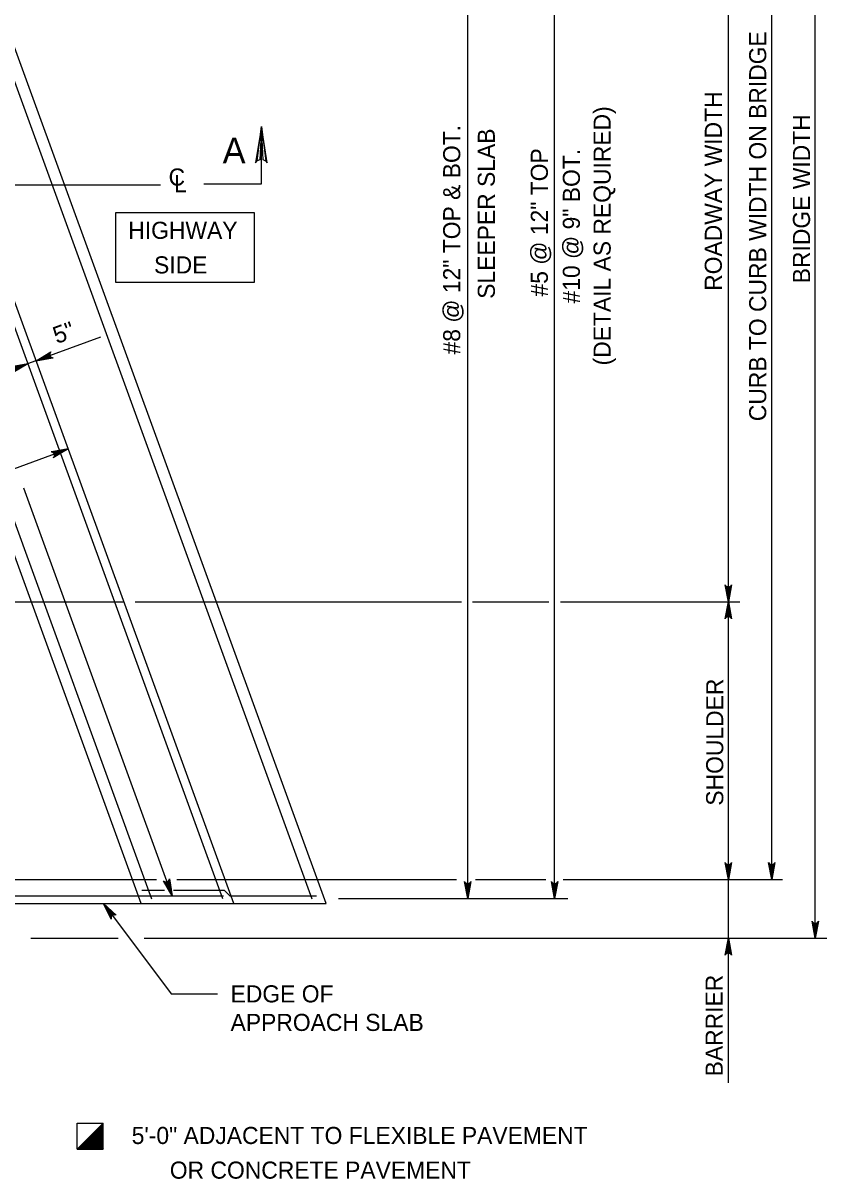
# Model space of a CAD drawing. Extents: x 636530 to 644067, y 294168 to 299122.
# Drawn here: x 640145.1 to 640286.1, y 297962.8 to 298165.6 of the extents above; entities that cross this region are included whole.
import ezdxf

# ---------------------------------------------------------------- set-up
doc = ezdxf.new("R2010")
doc.units = 0
doc.layers.add('1', color=7, linetype='Continuous')

msp = doc.modelspace()

# ---------------------------------------------------------------- linework, layer by layer
at = {"layer": '1'}
for p, q in [((640198.29, 298011.08), (640104.92, 298267.6)), ((640284.09, 298004.99), (640284.09, 298269.4)), ((640180.15, 298011.91), (640087.34, 298266.89)), ((640195.85, 298011.84), (640103.13, 298266.58)), ((640223.13, 298011.95), (640223.13, 298266.08)), ((640238.37, 298011.95), (640238.37, 298266.08)), ((640182.07, 298011.08), (640090.18, 298263.54)), ((640276.47, 298015.28), (640276.47, 298259.12)), ((640268.85, 298064.04), (640268.85, 298210.35)), ((639943.65, 298137.2), (640169.25, 298137.2)), ((640165.85, 298011.08), (640124.98, 298123.36)), ((640167.73, 298011.86), (640127.16, 298123.32)), ((640158.69, 298110.44), (640002.88, 298053.73)), ((640120.8, 298079.11), (640153.04, 298090.85)), ((640171.29, 298012.45), (640145.25, 298083.98)), ((640010.93, 298064.04), (640162.79, 298064.04)), ((640164.8, 298064.04), (640222.06, 298064.04)), ((640223.95, 298064.04), (640237.36, 298064.04)), ((640239.39, 298064.04), (640270.89, 298064.04)), ((640268.85, 297979.61), (640268.85, 298064.04)), ((640084.83, 298015.28), (640168.51, 298015.28)), ((640172.09, 298015.28), (640221.14, 298015.28)), ((640224.52, 298015.28), (640236.85, 298015.28)), ((640239.87, 298015.28), (640278.34, 298015.28)), ((640030.8, 298012.45), (640180.3, 298012.45)), ((640165.96, 298013.46), (640169.96, 298013.46)), ((640171.5, 298013.46), (640180.38, 298013.46)), ((640180.38, 298013.46), (640181.4, 298012.45)), ((640181.4, 298012.45), (640196.6, 298012.45)), ((640141.92, 298011.08), (640182.07, 298011.08)), ((640159.22, 298011.08), (640171.12, 297995.27)), ((640182.07, 298011.08), (640198.29, 298011.08)), ((640200.45, 298011.95), (640240.7, 298011.95)), ((640146.49, 298004.99), (640161.78, 298004.99)), ((640166.36, 298004.99), (640286.14, 298004.99)), ((640171.12, 297995.27), (640179.21, 297995.27)), ((640154.63, 297972.54), (640159.2, 297972.54)), ((640154.63, 297967.96), (640154.63, 297972.54)), ((640159.2, 297972.54), (640154.63, 297967.96)), ((640159.2, 297972.47), (640154.69, 297967.96)), ((640159.2, 297972.41), (640154.76, 297967.96)), ((640159.2, 297972.34), (640154.82, 297967.96)), ((640159.2, 297972.28), (640154.89, 297967.96)), ((640159.2, 297972.21), (640154.95, 297967.96)), ((640159.2, 297972.15), (640155.02, 297967.96)), ((640159.2, 297972.08), (640155.08, 297967.96)), ((640159.2, 297972.02), (640155.15, 297967.96)), ((640159.2, 297971.96), (640155.21, 297967.96)), ((640159.2, 297971.89), (640155.28, 297967.96)), ((640159.2, 297971.83), (640155.34, 297967.96)), ((640159.2, 297971.76), (640155.41, 297967.96)), ((640159.2, 297971.7), (640155.47, 297967.96)), ((640159.2, 297971.63), (640155.53, 297967.96)), ((640159.2, 297971.57), (640155.6, 297967.96)), ((640159.2, 297971.5), (640155.66, 297967.96)), ((640159.2, 297971.44), (640155.73, 297967.96)), ((640159.2, 297967.96), (640159.2, 297972.54)), ((640159.2, 297971.37), (640155.79, 297967.96)), ((640159.2, 297971.31), (640155.86, 297967.96)), ((640159.2, 297971.24), (640155.92, 297967.96)), ((640159.2, 297971.18), (640155.99, 297967.96)), ((640159.2, 297971.11), (640156.05, 297967.96)), ((640159.2, 297971.05), (640156.12, 297967.96)), ((640159.2, 297970.99), (640156.18, 297967.96)), ((640159.2, 297970.92), (640156.25, 297967.96)), ((640159.2, 297970.86), (640156.31, 297967.96)), ((640159.2, 297970.79), (640156.38, 297967.96)), ((640159.2, 297970.73), (640156.44, 297967.96)), ((640159.2, 297970.66), (640156.5, 297967.96)), ((640159.2, 297970.6), (640156.57, 297967.96)), ((640159.2, 297970.53), (640156.63, 297967.96)), ((640159.2, 297970.47), (640156.7, 297967.96)), ((640159.2, 297970.4), (640156.76, 297967.96)), ((640159.2, 297970.34), (640156.83, 297967.96)), ((640159.2, 297970.27), (640156.89, 297967.96)), ((640159.2, 297970.21), (640156.96, 297967.96)), ((640159.2, 297970.14), (640157.02, 297967.96)), ((640159.2, 297970.08), (640157.09, 297967.96)), ((640159.2, 297970.02), (640157.15, 297967.96)), ((640159.2, 297969.95), (640157.22, 297967.96)), ((640159.2, 297969.89), (640157.28, 297967.96)), ((640159.2, 297969.82), (640157.35, 297967.96)), ((640159.2, 297969.76), (640157.41, 297967.96)), ((640159.2, 297969.69), (640157.47, 297967.96)), ((640159.2, 297969.63), (640157.54, 297967.96)), ((640159.2, 297969.56), (640157.6, 297967.96)), ((640159.2, 297969.5), (640157.67, 297967.96)), ((640159.2, 297969.43), (640157.73, 297967.96)), ((640154.63, 297967.96), (640159.2, 297967.96)), ((640159.2, 297969.37), (640157.8, 297967.96)), ((640159.2, 297969.3), (640157.86, 297967.96)), ((640159.2, 297969.24), (640157.93, 297967.96)), ((640159.2, 297969.17), (640157.99, 297967.96)), ((640159.2, 297969.11), (640158.06, 297967.96)), ((640159.2, 297969.05), (640158.12, 297967.96)), ((640159.2, 297968.98), (640158.19, 297967.96)), ((640159.2, 297968.92), (640158.25, 297967.96)), ((640159.2, 297968.85), (640158.32, 297967.96)), ((640159.2, 297968.79), (640158.38, 297967.96)), ((640159.2, 297968.72), (640158.44, 297967.96)), ((640159.2, 297968.66), (640158.51, 297967.96)), ((640159.2, 297968.59), (640158.57, 297967.96)), ((640159.2, 297968.53), (640158.64, 297967.96)), ((640159.2, 297968.46), (640158.7, 297967.96)), ((640159.2, 297968.4), (640158.77, 297967.96)), ((640159.2, 297968.33), (640158.83, 297967.96)), ((640159.2, 297968.27), (640158.9, 297967.96)), ((640159.2, 297968.2), (640158.96, 297967.96)), ((640159.2, 297968.14), (640159.03, 297967.96)), ((640159.2, 297968.08), (640159.09, 297967.96)), ((640159.2, 297968.01), (640159.16, 297967.96))]:
    msp.add_line(p, q, dxfattribs=at)
for points in [[(640176.86, 298137.38), (640186.94, 298137.38), (640186.94, 298147.46)], [(640187.7, 298141.36), (640187.26, 298141.59), (640186.94, 298147.46), (640187.7, 298141.36), (640187.97, 298141.05), (640186.94, 298147.46), (640186.65, 298141.59), (640186.21, 298141.38), (640186.94, 298147.46), (640185.92, 298141.05), (640186.21, 298141.38)], [(640147.4, 298106.33), (640150.01, 298107.87), (640149.93, 298107.76), (640149.85, 298107.65), (640149.83, 298107.53), (640149.81, 298107.42), (640149.83, 298107.32), (640149.84, 298107.22), (640149.89, 298107.13), (640149.94, 298107.04), (640150.03, 298106.97), (640150.12, 298106.89), (640150.26, 298106.86), (640150.39, 298106.82), (640147.4, 298106.33), (640150.26, 298106.86), (640150.12, 298106.89), (640147.4, 298106.33), (640150.03, 298106.97), (640149.94, 298107.04), (640147.4, 298106.33), (640149.89, 298107.13), (640149.84, 298107.22), (640147.4, 298106.33), (640149.83, 298107.32), (640149.81, 298107.42), (640147.4, 298106.33), (640149.83, 298107.53), (640149.85, 298107.65), (640147.4, 298106.33), (640149.93, 298107.76)], [(640142.97, 298105.31), (640145.97, 298105.81), (640143.11, 298105.28)], [(640143.25, 298105.24), (640145.97, 298105.81), (640143.34, 298105.17)], [(640145.97, 298105.81), (640143.36, 298104.26)], [(640143.42, 298105.09), (640145.97, 298105.81), (640143.48, 298105.01)], [(640143.52, 298104.49), (640145.97, 298105.81), (640143.44, 298104.38)], [(640143.53, 298104.92), (640145.97, 298105.81), (640143.54, 298104.82)], [(640143.56, 298104.72), (640145.97, 298105.81), (640143.54, 298104.6)], [(640153.04, 298090.85), (640150.42, 298089.3), (640150.5, 298089.42), (640150.59, 298089.53), (640150.61, 298089.64), (640150.63, 298089.76), (640150.61, 298089.86), (640150.59, 298089.96), (640150.54, 298090.05), (640150.49, 298090.13), (640150.4, 298090.21), (640150.31, 298090.28), (640150.18, 298090.32), (640150.04, 298090.35), (640153.04, 298090.85), (640150.18, 298090.32), (640150.31, 298090.28), (640153.04, 298090.85), (640150.4, 298090.21), (640150.49, 298090.13), (640153.04, 298090.85), (640150.54, 298090.05), (640150.59, 298089.96), (640153.04, 298090.85), (640150.61, 298089.86), (640150.63, 298089.76), (640153.04, 298090.85), (640150.61, 298089.64), (640150.59, 298089.53), (640153.04, 298090.85), (640150.5, 298089.42)], [(640268.85, 298064.04), (640268.29, 298067.03), (640268.37, 298066.91), (640268.45, 298066.8), (640268.55, 298066.74), (640268.65, 298066.68), (640268.75, 298066.66), (640268.85, 298066.64), (640268.95, 298066.66), (640269.05, 298066.68), (640269.15, 298066.74), (640269.25, 298066.8), (640269.33, 298066.91), (640269.41, 298067.03), (640268.85, 298064.04), (640269.33, 298066.91), (640269.25, 298066.8), (640268.85, 298064.04), (640269.15, 298066.74), (640269.05, 298066.68), (640268.85, 298064.04), (640268.95, 298066.66), (640268.85, 298066.64), (640268.85, 298064.04), (640268.75, 298066.66), (640268.65, 298066.68), (640268.85, 298064.04), (640268.55, 298066.74), (640268.45, 298066.8), (640268.85, 298064.04), (640268.37, 298066.91)], [(640268.85, 298064.04), (640269.41, 298061.06), (640269.33, 298061.18), (640269.25, 298061.29), (640269.15, 298061.35), (640269.05, 298061.41), (640268.95, 298061.43), (640268.85, 298061.44), (640268.75, 298061.43), (640268.65, 298061.41), (640268.55, 298061.35), (640268.45, 298061.29), (640268.37, 298061.18), (640268.29, 298061.06), (640268.85, 298064.04), (640268.37, 298061.18), (640268.45, 298061.29), (640268.85, 298064.04), (640268.55, 298061.35), (640268.65, 298061.41), (640268.85, 298064.04), (640268.75, 298061.43), (640268.85, 298061.44), (640268.85, 298064.04), (640268.95, 298061.43), (640269.05, 298061.41), (640268.85, 298064.04), (640269.15, 298061.35), (640269.25, 298061.29), (640268.85, 298064.04), (640269.33, 298061.18)], [(640268.85, 298015.28), (640268.29, 298018.26), (640268.37, 298018.14), (640268.45, 298018.03), (640268.55, 298017.97), (640268.65, 298017.91), (640268.75, 298017.89), (640268.85, 298017.88), (640268.95, 298017.89), (640269.05, 298017.91), (640269.15, 298017.97), (640269.25, 298018.03), (640269.33, 298018.14), (640269.41, 298018.26), (640268.85, 298015.28), (640269.33, 298018.14), (640269.25, 298018.03), (640268.85, 298015.28), (640269.15, 298017.97), (640269.05, 298017.91), (640268.85, 298015.28), (640268.95, 298017.89), (640268.85, 298017.88), (640268.85, 298015.28), (640268.75, 298017.89), (640268.65, 298017.91), (640268.85, 298015.28), (640268.55, 298017.97), (640268.45, 298018.03), (640268.85, 298015.28), (640268.37, 298018.14)], [(640276.47, 298015.28), (640275.91, 298018.26), (640275.99, 298018.14), (640276.07, 298018.03), (640276.17, 298017.97), (640276.27, 298017.91), (640276.37, 298017.89), (640276.47, 298017.88), (640276.57, 298017.89), (640276.67, 298017.91), (640276.77, 298017.97), (640276.87, 298018.03), (640276.95, 298018.14), (640277.03, 298018.26), (640276.47, 298015.28), (640276.95, 298018.14), (640276.87, 298018.03), (640276.47, 298015.28), (640276.77, 298017.97), (640276.67, 298017.91), (640276.47, 298015.28), (640276.57, 298017.89), (640276.47, 298017.88), (640276.47, 298015.28), (640276.37, 298017.89), (640276.27, 298017.91), (640276.47, 298015.28), (640276.17, 298017.97), (640276.07, 298018.03), (640276.47, 298015.28), (640275.99, 298018.14)], [(640171.29, 298012.45), (640169.74, 298015.06), (640169.85, 298014.98), (640169.97, 298014.9), (640170.08, 298014.87), (640170.2, 298014.85), (640170.3, 298014.87), (640170.4, 298014.89), (640170.48, 298014.94), (640170.57, 298014.99), (640170.65, 298015.08), (640170.72, 298015.17), (640170.76, 298015.3), (640170.79, 298015.44), (640171.29, 298012.45), (640170.76, 298015.3), (640170.72, 298015.17), (640171.29, 298012.45), (640170.65, 298015.08), (640170.57, 298014.99), (640171.29, 298012.45), (640170.48, 298014.94), (640170.4, 298014.89), (640171.29, 298012.45), (640170.3, 298014.87), (640170.2, 298014.85), (640171.29, 298012.45), (640170.08, 298014.87), (640169.97, 298014.9), (640171.29, 298012.45), (640169.85, 298014.98)], [(640223.13, 298011.95), (640222.57, 298014.93), (640222.65, 298014.82), (640222.73, 298014.7), (640222.83, 298014.64), (640222.93, 298014.58), (640223.03, 298014.57), (640223.13, 298014.55), (640223.23, 298014.57), (640223.33, 298014.58), (640223.43, 298014.64), (640223.53, 298014.7), (640223.61, 298014.82), (640223.69, 298014.93), (640223.13, 298011.95), (640223.61, 298014.82), (640223.53, 298014.7), (640223.13, 298011.95), (640223.43, 298014.64), (640223.33, 298014.58), (640223.13, 298011.95), (640223.23, 298014.57), (640223.13, 298014.55), (640223.13, 298011.95), (640223.03, 298014.57), (640222.93, 298014.58), (640223.13, 298011.95), (640222.83, 298014.64), (640222.73, 298014.7), (640223.13, 298011.95), (640222.65, 298014.82)], [(640238.37, 298011.95), (640237.81, 298014.93), (640237.89, 298014.82), (640237.97, 298014.7), (640238.07, 298014.64), (640238.17, 298014.58), (640238.27, 298014.57), (640238.37, 298014.55), (640238.47, 298014.57), (640238.57, 298014.58), (640238.67, 298014.64), (640238.77, 298014.7), (640238.85, 298014.82), (640238.93, 298014.93), (640238.37, 298011.95), (640238.85, 298014.82), (640238.77, 298014.7), (640238.37, 298011.95), (640238.67, 298014.64), (640238.57, 298014.58), (640238.37, 298011.95), (640238.47, 298014.57), (640238.37, 298014.55), (640238.37, 298011.95), (640238.27, 298014.57), (640238.17, 298014.58), (640238.37, 298011.95), (640238.07, 298014.64), (640237.97, 298014.7), (640238.37, 298011.95), (640237.89, 298014.82)], [(640159.22, 298011.08), (640161.46, 298009.04), (640161.33, 298009.08), (640161.19, 298009.12), (640161.08, 298009.11), (640160.96, 298009.1), (640160.87, 298009.05), (640160.78, 298009.01), (640160.71, 298008.93), (640160.64, 298008.86), (640160.6, 298008.75), (640160.55, 298008.64), (640160.56, 298008.5), (640160.56, 298008.36), (640159.22, 298011.08), (640160.56, 298008.5), (640160.55, 298008.64), (640159.22, 298011.08), (640160.6, 298008.75), (640160.64, 298008.86), (640159.22, 298011.08), (640160.71, 298008.93), (640160.78, 298009.01), (640159.22, 298011.08), (640160.87, 298009.05), (640160.96, 298009.1), (640159.22, 298011.08), (640161.08, 298009.11), (640161.19, 298009.12), (640159.22, 298011.08), (640161.33, 298009.08)], [(640284.09, 298004.99), (640283.53, 298007.97), (640283.61, 298007.86), (640283.69, 298007.74), (640283.79, 298007.68), (640283.89, 298007.62), (640283.99, 298007.61), (640284.09, 298007.59), (640284.19, 298007.61), (640284.29, 298007.62), (640284.39, 298007.68), (640284.49, 298007.74), (640284.57, 298007.86), (640284.65, 298007.97), (640284.09, 298004.99), (640284.57, 298007.86), (640284.49, 298007.74), (640284.09, 298004.99), (640284.39, 298007.68), (640284.29, 298007.62), (640284.09, 298004.99), (640284.19, 298007.61), (640284.09, 298007.59), (640284.09, 298004.99), (640283.99, 298007.61), (640283.89, 298007.62), (640284.09, 298004.99), (640283.79, 298007.68), (640283.69, 298007.74), (640284.09, 298004.99), (640283.61, 298007.86)], [(640268.85, 298004.99), (640269.41, 298002.01), (640269.33, 298002.12), (640269.25, 298002.24), (640269.15, 298002.29), (640269.05, 298002.35), (640268.95, 298002.37), (640268.85, 298002.39), (640268.75, 298002.37), (640268.65, 298002.35), (640268.55, 298002.29), (640268.45, 298002.24), (640268.37, 298002.12), (640268.29, 298002.01), (640268.85, 298004.99), (640268.37, 298002.12), (640268.45, 298002.24), (640268.85, 298004.99), (640268.55, 298002.29), (640268.65, 298002.35), (640268.85, 298004.99), (640268.75, 298002.37), (640268.85, 298002.39), (640268.85, 298004.99), (640268.95, 298002.37), (640269.05, 298002.35), (640268.85, 298004.99), (640269.15, 298002.29), (640269.25, 298002.24), (640268.85, 298004.99), (640269.33, 298002.12)]]:
    msp.add_lwpolyline(points, dxfattribs=at)
msp.add_lwpolyline([(640161.31, 298120.11), (640185.7, 298120.11), (640185.7, 298132.3), (640161.31, 298132.3)], close=True, dxfattribs=at)

# ---------------------------------------------------------------- texts
for s, rotation, p in [('CURB TO CURB WIDTH ON BRIDGE', 90, (640275.5, 298095.72)), ('ROADWAY WIDTH', 90, (640267.71, 298118.6)), ('(DETAIL AS REQUIRED)', 90, (640248.21, 298105.51)), ('BRIDGE WIDTH', 90, (640283.18, 298119.93)), ('#8 @ 12" TOP & BOT.', 90, (640221.82, 298107.43)), ('SLEEPER SLAB', 90, (640227.89, 298117.2)), ('#5 @ 12" TOP', 90, (640237.19, 298117.6)), ('#10 @ 9" BOT.', 90, (640242.81, 298116.38)), ('5"', 20, (640151.04, 298109.25)), ('SHOULDER', 90, (640267.96, 298028.26)), ('BARRIER', 90, (640267.86, 297980.76))]:
    msp.add_text(s, height=3, rotation=rotation, dxfattribs=at).set_placement(p)
for s, height, p in [('A', 4.5, (640180.14, 298140.97)), ('C', 3, (640170.65, 298137.07)), ('L', 3, (640171.62, 298135.91)), ('HIGHWAY', 3, (640163.58, 298127.72)), ('SIDE', 3, (640168.1, 298121.65)), ('EDGE OF', 3, (640181.53, 297993.74)), ('APPROACH SLAB', 3, (640181.53, 297988.73)), ('5\'-0" ADJACENT TO FLEXIBLE PAVEMENT', 3, (640164.18, 297968.89)), ('      OR CONCRETE PAVEMENT', 3, (640164.18, 297962.81))]:
    msp.add_text(s, height=height, dxfattribs=at).set_placement(p)

doc.saveas('drawing.dxf')
